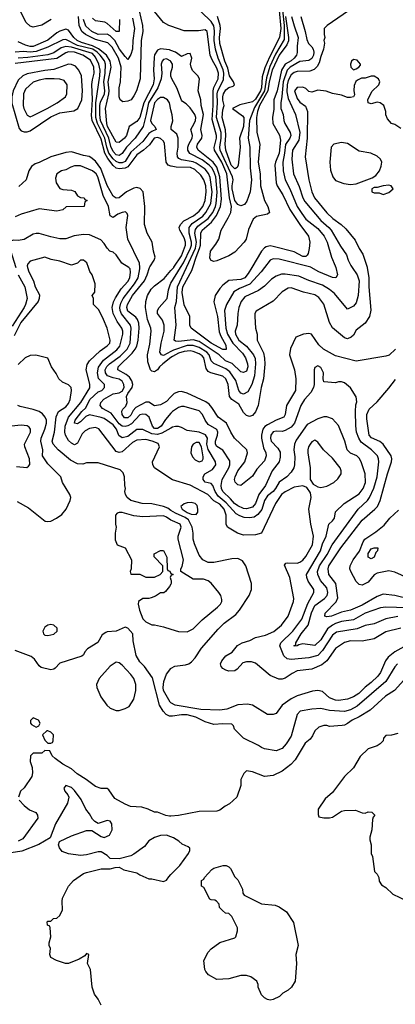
# Model space of a CAD drawing. Header units: inches. Extents: x 1793402 to 1900366, y 320852 to 470679.
# Tile 572 of 604: x 1868980 to 1871513, y 435035 to 441669. Entities that reach past the tile are written whole.
import ezdxf

# ---------------------------------------------------------------- set-up
doc = ezdxf.new("R2010")
doc.units = ezdxf.units.IN
doc.header["$MEASUREMENT"] = 0
for name, color, linetype in [('B8463', 7, 'Continuous'), ('B8464', 7, 'Continuous'), ('B8473', 7, 'Continuous'), ('B8474', 7, 'Continuous')]:
    doc.layers.add(name, color=color, linetype=linetype)

msp = doc.modelspace()

# ---------------------------------------------------------------- linework, layer by layer
at = {"layer": 'B8463', "color": 4}
for points, elevation in [([(1868970.3, 439950), (1869014.6, 439870), (1869030.3, 439790), (1869019.6, 439750), (1869009.1, 439730), (1868930, 439604.2)], 352), ([(1869033.4, 440000), (1869040.7, 439970), (1869074, 439910), (1869084.9, 439870), (1869114.4, 439814.4), (1869111, 439790), (1869104, 439770), (1868987.9, 439630), (1868942, 439538)], 356), ([(1870000, 438575.6), (1869890, 438648.7), (1869877.2, 438670), (1869876, 438690), (1869923.7, 438790), (1869913, 438813), (1869874, 438830), (1869830, 438839.7), (1869770, 438835.4), (1869740.2, 438819.8), (1869670, 438757), (1869650, 438752), (1869630, 438759.3), (1869512.8, 438912.8), (1869490, 438922), (1869450, 438915.6), (1869420.5, 438899.5), (1869402, 438878), (1869370, 438815.1), (1869350, 438805.6), (1869330, 438815.6), (1869310, 438834), (1869289.1, 438869.1), (1869285.3, 438890), (1869287.3, 438930), (1869308.9, 438990), (1869391.2, 439088.8), (1869451.7, 439188.3), (1869453, 439213), (1869428.2, 439310), (1869434, 439346), (1869449.8, 439370.2), (1869522.6, 439437.4), (1869570, 439470.7), (1869586.6, 439490), (1869589.3, 439510), (1869569.2, 439590), (1869545.2, 439650), (1869513.6, 439713.6), (1869478, 439750), (1869478, 439790), (1869468, 439810), (1869487.3, 439832.7), (1869488, 439890), (1869468.7, 439950), (1869453.2, 439973.2), (1869443.2, 440000)], 356), ([(1870000, 438917.1), (1869937.8, 438882.2), (1869910, 438873.6), (1869870, 438878.2), (1869810, 438907), (1869770, 438907), (1869710, 438860.4), (1869670, 438851.3), (1869647.3, 438867.3), (1869633.3, 438910), (1869610, 438939.1), (1869550, 438982.4), (1869530, 438989.7), (1869450, 439006), (1869425.2, 438994.8), (1869390, 438959.3), (1869370, 438946.6), (1869349.4, 438950), (1869353.2, 438970), (1869399.3, 439030), (1869425.1, 439054.9), (1869453.6, 439110), (1869510, 439162), (1869533.2, 439170), (1869552.3, 439190), (1869552.3, 439210), (1869511.3, 439251.3), (1869503.6, 439290), (1869512.3, 439327.7), (1869545.6, 439374.4), (1869634.9, 439445.1), (1869655.8, 439470), (1869674.8, 439550), (1869674.8, 439570), (1869667.8, 439590), (1869636.4, 439636.4), (1869609.7, 439690), (1869603.1, 439730), (1869612.9, 439767.1), (1869626, 439794), (1869665.2, 439854.8), (1869710, 439906), (1869723, 439930), (1869727.6, 439967.6), (1869723.7, 439990), (1869718, 439998), (1869714.9, 440000)], 352), ([(1870000, 439017.8), (1869964, 438976), (1869933.1, 438930), (1869910, 438913.7), (1869890, 438914.7), (1869874.7, 438930), (1869853.6, 438990), (1869829.6, 439009.6), (1869810, 439011.8), (1869790, 439007.3), (1869733.9, 438946.1), (1869710, 438932.6), (1869690, 438927.3), (1869670, 438931.2), (1869650, 438946), (1869597.2, 439017.2), (1869538, 439050), (1869522.4, 439070), (1869526, 439090), (1869547.5, 439112.5), (1869610, 439147.2), (1869650, 439155.5), (1869670, 439166.4), (1869684.5, 439190), (1869682, 439210), (1869670, 439234), (1869650, 439247.6), (1869610, 439255.1), (1869572.3, 439270), (1869559.1, 439290), (1869557.3, 439310), (1869568.3, 439331.7), (1869584.7, 439350), (1869657.7, 439402.3), (1869704.7, 439450), (1869724.7, 439490), (1869731.6, 439590), (1869727.6, 439610), (1869666.4, 439686.4), (1869656.8, 439710), (1869655.3, 439730), (1869661.7, 439758.3), (1869678, 439790), (1869753.5, 439890), (1869778.3, 439930), (1869789.8, 439990), (1869789.4, 440000)], 348), ([(1870000, 439128.4), (1869970, 439097), (1869930, 439075.1), (1869890, 439067.6), (1869851.1, 439091.1), (1869830, 439093), (1869764.1, 439055.9), (1869745.1, 439034.9), (1869730, 439005.1), (1869710, 438987.1), (1869687.6, 438987.6), (1869671.8, 439010), (1869669.6, 439030.4), (1869675.3, 439044.7), (1869695.5, 439064.5), (1869705.1, 439090), (1869700.9, 439130), (1869708.7, 439150), (1869739.3, 439190), (1869743.8, 439210), (1869736.4, 439236.4), (1869720, 439260), (1869697.8, 439277.8), (1869640.9, 439310), (1869642.9, 439330), (1869738.3, 439421.7), (1869759.3, 439450), (1869768.7, 439470), (1869777.8, 439510), (1869785, 439590), (1869783.3, 439623.3), (1869774.5, 439650), (1869763.8, 439663.8), (1869710, 439705.1), (1869701.7, 439730), (1869705.7, 439750), (1869740.4, 439810), (1869821.7, 439910), (1869840.5, 439950), (1869855.6, 440000)], 344), ([(1870000, 439392.6), (1869944.4, 439350), (1869923, 439330), (1869910, 439309.3), (1869890, 439296), (1869870, 439301.2), (1869861.2, 439310), (1869843.3, 439363.3), (1869841.6, 439410), (1869856.8, 439483.2), (1869865.7, 439570), (1869864, 439590), (1869841.2, 439650), (1869827.4, 439730), (1869831.2, 439770), (1869841.5, 439810), (1869867.4, 439852.6), (1869890, 439876.1), (1869954.1, 439925.9), (1870000, 439978.6)], 336), ([(1870000, 439433), (1869950, 439406.3), (1869935.3, 439410), (1869925.6, 439430), (1869933.3, 439490), (1869954, 439570), (1869953.6, 439610), (1869943.6, 439643.6), (1869909.6, 439689.6), (1869909.4, 439710), (1869921.2, 439730), (1869973.2, 439790), (1869983.7, 439850), (1869996.9, 439890), (1870000, 439895)], 332), ([(1870000, 438363.2), (1869977.7, 438377.7), (1869950, 438388), (1869870, 438407), (1869806, 438410), (1869729, 438430), (1869704, 438450), (1869694, 438470), (1869689, 438490), (1869694, 438510), (1869689, 438530), (1869686.6, 438590), (1869676.6, 438616.6), (1869656.4, 438636.4), (1869510, 438684), (1869430, 438684), (1869404.9, 438675.1), (1869370, 438676.2), (1869321.8, 438701.8), (1869239.6, 438770), (1869205.6, 438810), (1869199.6, 438830), (1869214.2, 438890), (1869226.5, 438993.5), (1869240.7, 439030), (1869290, 439060.2), (1869310, 439082), (1869320.3, 439110), (1869329.7, 439169.7), (1869326, 439190), (1869310, 439209.6), (1869267.6, 439227.6), (1869244, 439250), (1869226.3, 439286.3), (1869194, 439330), (1869168.7, 439388.7), (1869089.4, 439409.4), (1869050, 439405.6), (1869016.3, 439390), (1868970, 439345.2)], 364), ([(1868963.5, 438423.5), (1869039.8, 438379.8), (1869150.6, 438290.6), (1869170, 438287.3), (1869190, 438290.6), (1869229, 438310), (1869264.4, 438335.6), (1869292.3, 438370), (1869321.2, 438430), (1869324, 438450), (1869319, 438470), (1869269, 438550), (1869258, 438590), (1869170, 438677.2), (1869132.7, 438730), (1869136, 438770), (1869122.9, 438830), (1869125.6, 438850), (1869149.6, 438910), (1869159.5, 438950), (1869159.5, 438970), (1869152.3, 438990), (1869132.7, 439012.7), (1869110, 439029.5), (1869070, 439043.7), (1868982.7, 439062.7), (1868968, 439070)], 368), ([(1868958, 438658), (1869029, 438651), (1869040.2, 438659.8), (1869049, 438671), (1869046, 438710), (1869014.5, 438790), (1869012.7, 438810), (1869052.3, 438890), (1869053.2, 438910), (1869043.2, 438923.2), (1869030, 438932.3), (1868990, 438937), (1868924.7, 438930)], 372), ([(1870000, 438298), (1869970, 438317.6), (1869950, 438325.1), (1869810, 438319.5), (1869750, 438326), (1869670, 438349.2), (1869651, 438349), (1869636.9, 438343.1), (1869626, 438330), (1869626, 438270), (1869631, 438250), (1869622.8, 438210), (1869623.4, 438163.4), (1869638, 438130), (1869691.3, 438110), (1869734, 438030), (1869732, 437968), (1869724.7, 437950), (1869730, 437934), (1869790, 437934), (1869830, 437912), (1869890, 437912), (1869926, 437930), (1869946, 437950), (1869946, 437990), (1869886, 438050), (1869886, 438070), (1869930, 438092), (1869950, 438092), (1869972.7, 438047.3), (1869974, 437970), (1869978, 437958), (1869992.7, 437952.7), (1869998, 437938), (1870000, 437937)], 368), ([(1870000, 437923), (1869998, 437922), (1869994, 437910), (1870000, 437895)], 368), ([(1870000, 437866.2), (1869990.9, 437849.1), (1869963.6, 437816.4), (1869951.6, 437808.4), (1869930, 437808), (1869895.3, 437784.7), (1869866.4, 437773.6), (1869851, 437769), (1869810, 437769), (1869781, 437750), (1869778.8, 437730), (1869786.8, 437690), (1869810, 437632), (1869830, 437612), (1869870, 437592), (1869890, 437592), (1869950, 437578), (1870000, 437562)], 368), ([(1870000, 436976.6), (1869990, 436977), (1869967.8, 436987.8), (1869946.6, 437010), (1869923.7, 437050), (1869874.8, 437234.8), (1869822, 437310), (1869790, 437342), (1869765.4, 437385.4), (1869744.7, 437484.7), (1869742, 437530), (1869709.1, 437569.1), (1869690, 437575.3), (1869630.5, 437549.5), (1869570, 437545.2), (1869559.8, 437540.2), (1869536.3, 437523.7), (1869507.5, 437472.5), (1869436, 437430), (1869418, 437410), (1869410.9, 437389.1), (1869399.8, 437380.2), (1869250, 437333.2), (1869219.9, 437300.1), (1869210, 437293.2), (1869190, 437289.4), (1869124.8, 437304.8), (1869110, 437315.3), (1869079.5, 437359.5), (1869057.5, 437377.5), (1868950, 437419)], 368), ([(1870000, 437066.8), (1869994.5, 437070), (1869949.7, 437150), (1869947.1, 437170), (1869951.3, 437210), (1869970, 437258.8), (1870000, 437297)], 364), ([(1870000, 436303.3), (1869990, 436302.7), (1869966.3, 436306.3), (1869910, 436328.7), (1869888.9, 436328.9), (1869846, 436350), (1869804, 436364), (1869726.8, 436366.8), (1869690, 436382.7), (1869622.5, 436422.5), (1869580.4, 436480.4), (1869570, 436488), (1869530, 436488.7), (1869490, 436501.2), (1869429, 436550), (1869368.2, 436588.2), (1869330, 436621.2), (1869270, 436653.2), (1869218, 436690), (1869198, 436710), (1869182, 436742), (1869150, 436746), (1869130, 436726), (1869070, 436728), (1869051.6, 436708.4), (1869051.3, 436670), (1869062.8, 436630), (1869066, 436594), (1869061, 436570), (1869010, 436494), (1868986, 436470), (1868971, 436430)], 372), ([(1870000, 436162.8), (1869970, 436174), (1869930, 436172.7), (1869890, 436159.3), (1869850, 436136), (1869821.1, 436098.9), (1869750, 436046), (1869730, 436036), (1869650, 436015.3), (1869590, 436018), (1869570, 436038), (1869530, 436062), (1869510, 436062), (1869430, 436042.7), (1869390, 436038), (1869310, 436049.4), (1869265.1, 436065.1), (1869248.7, 436090), (1869242, 436110), (1869248.7, 436131.3), (1869329.6, 436170.4), (1869430, 436204.9), (1869466, 436206), (1869530, 436164.7), (1869550, 436158), (1869584.7, 436175.3), (1869604, 436210), (1869602, 436250), (1869588.9, 436268.9), (1869570, 436274), (1869510, 436254), (1869485.6, 436265.6), (1869470, 436282), (1869450, 436319), (1869426, 436350), (1869393.8, 436413.8), (1869350, 436475.3), (1869330, 436495.3), (1869290, 436508), (1869278, 436490), (1869284.7, 436470), (1869305.4, 436445.4), (1869311.1, 436431.1), (1869302.8, 436390), (1869220.7, 436250), (1869184.7, 436155.3), (1869108.3, 436111.7), (1868993.9, 436066.1), (1868892, 436050)], 376), ([(1868976, 436410), (1869010, 436374.8), (1869046.2, 436346.2), (1869087.5, 436327.5), (1869098.8, 436310), (1869102.8, 436290), (1869001, 436150), (1868970, 436133.2)], 372), ([(1869530, 435028.7), (1869509.3, 435069.3), (1869484.1, 435104.1), (1869469.3, 435150), (1869458, 435270), (1869438, 435310), (1869446, 435370), (1869430, 435378), (1869418, 435362), (1869381, 435339), (1869308.9, 435308.9), (1869288.9, 435308.9), (1869228.9, 435328.9), (1869189.1, 435349.1), (1869182, 435370), (1869188, 435410), (1869178, 435430), (1869178, 435450), (1869188.7, 435490), (1869186, 435550), (1869182, 435562), (1869167.3, 435567.3), (1869166, 435590), (1869170, 435594), (1869190, 435594), (1869208, 435612), (1869230, 435614), (1869250, 435634), (1869268.4, 435671.6), (1869265.2, 435730), (1869269.4, 435750.6), (1869309, 435830), (1869342, 435870), (1869410, 435916), (1869430, 435922.8), (1869530, 435946.8), (1869590, 435946.8), (1869623.1, 435956.9), (1869650, 435958), (1869681.4, 435941.4), (1869770, 435921), (1869790, 435906), (1869850, 435881), (1869870, 435881), (1869950, 435862), (1869970, 435872), (1869985.6, 435894.4), (1870000, 435909.2)], 376)]:
    msp.add_lwpolyline(points, dxfattribs=dict(at, elevation=elevation))
for points, elevation in [([(1869190, 437593.2), (1869170, 437589), (1869150, 437575.3), (1869136, 437550), (1869141, 437530), (1869150, 437522.8), (1869170, 437520.7), (1869210, 437528), (1869233.2, 437550), (1869233.2, 437570), (1869210, 437589)], 368), ([(1869630, 437339), (1869590, 437314), (1869514.8, 437230), (1869498.8, 437190), (1869500.7, 437170), (1869526.2, 437106.2), (1869567.3, 437050), (1869590, 437030.6), (1869630, 437013.4), (1869650, 437014), (1869690, 437027.3), (1869718, 437042), (1869749.3, 437090), (1869762.7, 437150), (1869763.7, 437190), (1869749.6, 437229.6), (1869730, 437256), (1869670, 437319), (1869650, 437335.3)], 372), ([(1869070, 436966), (1869052.7, 436947.3), (1869052, 436930), (1869059.6, 436919.6), (1869090, 436902), (1869108, 436912), (1869118, 436930), (1869106, 436950)], 372), ([(1869170, 436878), (1869163.6, 436876.4), (1869134, 436850), (1869150, 436814), (1869170, 436794), (1869190, 436794), (1869202, 436798), (1869206, 436810), (1869208, 436850), (1869190, 436868)], 372)]:
    msp.add_lwpolyline(points, close=True, dxfattribs=dict(at, elevation=elevation))
at = {"layer": 'B8464', "color": 4}
for points, elevation in [([(1869192.4, 441670), (1869130, 441631.6), (1869070, 441619.5), (1869050, 441626.6), (1869022.9, 441650), (1868982.4, 441730)], 316), ([(1869784.4, 441730), (1869807.4, 441630), (1869810.3, 441590), (1869799.5, 441530), (1869792.7, 441270), (1869767, 441190), (1869750, 441156), (1869730.5, 441130), (1869710, 441119.5), (1869676, 441116), (1869657.2, 441130), (1869649.7, 441149.7), (1869649.7, 441210), (1869658.5, 441250), (1869663.5, 441350), (1869646.5, 441410), (1869603.1, 441483.1), (1869574.1, 441514.1), (1869490, 441536.5), (1869423, 441570), (1869398.5, 441590), (1869381.1, 441630), (1869375.4, 441690)], 316), ([(1869740, 441680), (1869754.6, 441610), (1869741.7, 441530), (1869741.3, 441470), (1869730, 441434), (1869710, 441402), (1869690, 441421.2), (1869653.6, 441470), (1869620.4, 441530), (1869590, 441561.1), (1869570, 441571.2), (1869509.3, 441570), (1869467.3, 441590), (1869425.8, 441625.8), (1869410.8, 441670.8)], 312), ([(1869652.7, 441670), (1869650, 441589), (1869630, 441589.5), (1869570, 441644.5), (1869553.6, 441653.6), (1869490, 441662), (1869470, 441679.3)], 308), ([(1870000, 441625.1), (1869985.2, 441630), (1869949.8, 441649.8), (1869890, 441723.6)], 316), ([(1870000, 441461.5), (1869990, 441465.4), (1869930, 441473.6), (1869910, 441463.7), (1869890, 441432.7), (1869886.4, 441413.6), (1869882.6, 441330), (1869886.9, 441270), (1869879.7, 441230), (1869817.1, 441110), (1869789, 441010), (1869770, 440983.5), (1869718.8, 440950), (1869699.3, 440890), (1869685.5, 440870), (1869650, 440840.7), (1869630, 440844.5), (1869570.9, 440950), (1869566.8, 440970), (1869558.7, 441070), (1869581.1, 441170), (1869583, 441190), (1869575.6, 441250), (1869597.3, 441350), (1869590.6, 441390), (1869565.3, 441430), (1869512.2, 441472.2), (1869470, 441493.2), (1869396.3, 441516.3), (1869366.6, 441530), (1869344.8, 441550), (1869310, 441599.6), (1869290, 441604.7), (1869250, 441591.3), (1869230, 441580.5), (1869170, 441532.3), (1869070, 441488.9), (1869050, 441488.9), (1869017.9, 441497.9), (1868970, 441519.6)], 324), ([(1870000, 441386.5), (1869998, 441390), (1869970, 441406), (1869950, 441401.2), (1869940.7, 441390), (1869933.4, 441370), (1869939.3, 441310), (1869934.4, 441270), (1869911.6, 441210), (1869847.8, 441110), (1869833.7, 441030), (1869811.5, 440948.5), (1869759.5, 440870), (1869699.5, 440810), (1869670, 440767.3), (1869650, 440753.6), (1869630, 440758.9), (1869610, 440780.5), (1869595.3, 440815.3), (1869581.2, 440870), (1869525.4, 440990), (1869519.4, 441030), (1869521.1, 441090), (1869525.6, 441114.4), (1869552.2, 441170), (1869554.6, 441190), (1869546.9, 441250), (1869556.5, 441310), (1869557.8, 441370), (1869551.1, 441391.1), (1869521.8, 441430), (1869502.2, 441450), (1869472.9, 441470), (1869370, 441496.3), (1869290, 441535.8), (1869270, 441534.3), (1869170, 441483.1), (1869090, 441454), (1869050, 441449.8), (1869005.2, 441454.8), (1868949.7, 441449.7)], 328), ([(1870000, 441061.9), (1869990, 441108), (1869977.2, 441130), (1869950, 441146), (1869930, 441144.5), (1869910, 441131.6), (1869890, 441109.2), (1869862.2, 440990), (1869870, 440970.5), (1869890.8, 440950), (1869901, 440930), (1869870, 440916.9), (1869850, 440902), (1869810, 440848), (1869730, 440775.8), (1869690, 440712.8), (1869670, 440704.4), (1869650, 440705.3), (1869630, 440714.4), (1869610, 440731.8), (1869582, 440770), (1869567.3, 440810), (1869555, 440870), (1869505.2, 440970), (1869492.5, 441010), (1869492.6, 441110), (1869520.7, 441290), (1869522.2, 441330), (1869513.5, 441370), (1869490, 441416.9), (1869470, 441440.9), (1869330, 441485), (1869291, 441489), (1869260.4, 441479.6), (1869210, 441446.9), (1869170, 441432), (1869033.6, 441413.6), (1868970, 441409.9)], 332), ([(1870000, 440682.2), (1869980.9, 440690), (1869968.2, 440710), (1869955.3, 440835.3), (1869949.3, 440850), (1869930, 440869.3), (1869910, 440874.7), (1869886, 440870), (1869854.3, 440825.7), (1869814, 440790), (1869770, 440759.7), (1869710, 440677.7), (1869690, 440668.3), (1869650, 440664.2), (1869630, 440669.6), (1869610, 440686), (1869574.2, 440734.2), (1869554.5, 440770), (1869530, 440865.1), (1869468.9, 440990), (1869463.9, 441023.9), (1869470.5, 441130.5), (1869467.2, 441232.8), (1869470, 441264.7), (1869481.5, 441310), (1869480.3, 441350), (1869457, 441397), (1869405.6, 441430), (1869350, 441450.6), (1869310, 441453.8), (1869290, 441445.7), (1869230, 441407.3), (1868950, 441375.2)], 336), ([(1870000, 441288.6), (1869999.5, 441290), (1869999.5, 441310), (1870000, 441312)], 328), ([(1869855.6, 440000), (1869856.6, 440003.4), (1869886, 440050), (1869892.7, 440070), (1869881.2, 440110), (1869874, 440170), (1869839.3, 440230), (1869820.9, 440290), (1869823.7, 440410), (1869812.7, 440510), (1869792.9, 440532.9), (1869770, 440538.7), (1869750, 440534.7), (1869699.1, 440510), (1869650.2, 440469.8), (1869630, 440466), (1869610, 440479.5), (1869570, 440551.8), (1869526.1, 440666.1), (1869490, 440715.1), (1869460.1, 440740.1), (1869447.2, 440747.2), (1869410, 440754), (1869330, 440779.5), (1869290, 440774.5), (1869190, 440746), (1869110, 440706), (1869083, 440697), (1869059.8, 440680.2), (1869040.7, 440650), (1869022.8, 440590), (1868974.2, 440545.8)], 344), ([(1869789.4, 440000), (1869788.3, 440028.3), (1869709.5, 440190), (1869697, 440270), (1869709, 440349), (1869704, 440364), (1869693.6, 440373.6), (1869670, 440369.2), (1869642, 440358), (1869610, 440335.3), (1869590, 440348), (1869578, 440410), (1869543.6, 440483.6), (1869506, 440610), (1869495.1, 440630), (1869470, 440651.5), (1869390, 440684.5), (1869350, 440684.5), (1869324.1, 440675.9), (1869290, 440657.2), (1869262, 440650), (1869231.3, 440630), (1869222, 440602), (1869226, 440570), (1869251.1, 440531.1), (1869270, 440524.7), (1869330, 440521), (1869350.7, 440510.7), (1869370, 440482), (1869390, 440472), (1869414, 440470), (1869418, 440458), (1869434, 440450), (1869418, 440442), (1869414, 440410), (1869292.7, 440407.3), (1869270, 440388), (1869230, 440379), (1869110, 440394), (1868990, 440359), (1868950, 440341.2)], 348), ([(1869714.9, 440000), (1869669.6, 440029.6), (1869630, 440084), (1869610, 440102), (1869588.7, 440110), (1869570, 440128.7), (1869550, 440162), (1869526, 440186), (1869450, 440219.3), (1869410, 440222.7), (1869348.1, 440211.9), (1869290, 440193.2), (1869250, 440193.2), (1869190, 440205.2), (1869110, 440229), (1869090, 440229), (1869070, 440224), (1869010, 440189.2), (1868970, 440181.2), (1868936.9, 440183.1), (1868910, 440175.3), (1868906, 440170), (1868906.8, 440150), (1868954.4, 440000)], 352), ([(1869443.2, 440000), (1869431.5, 440031.5), (1869410, 440049.2), (1869390, 440049), (1869370, 440028.7), (1869330, 440015.3), (1869250, 440041.2), (1869192.9, 440052.9), (1869150, 440069), (1869050, 440042), (1869035.3, 440024.7), (1869031, 440010), (1869033.4, 440000)], 356)]:
    msp.add_lwpolyline(points, dxfattribs=dict(at, elevation=elevation))
for points, elevation in [([(1869310, 441368.5), (1869210, 441333.1), (1869150, 441327.3), (1869030, 441303.6), (1869000.7, 441290), (1868970, 441260.9), (1868935.8, 441190), (1868927.2, 441150), (1868927.7, 441107.7), (1868977, 440937), (1868990, 440920.7), (1869010, 440913), (1869030, 440913), (1869050, 440919.3), (1869190, 441014.9), (1869250, 441041.3), (1869344.4, 441055.6), (1869372, 441070), (1869399.7, 441130), (1869404.4, 441190), (1869396.8, 441290), (1869379.2, 441330), (1869355.2, 441355.2), (1869330, 441366.4)], 344), ([(1869211.6, 441271.6), (1869154, 441270), (1869110, 441262), (1869070, 441247.8), (1869019, 441201), (1869004.4, 441170), (1869003.8, 441090), (1869008.2, 441070), (1869030, 441026), (1869050, 441014.8), (1869070, 441024), (1869165.2, 441070), (1869233.2, 441110), (1869289, 441150), (1869297.2, 441170), (1869299, 441230), (1869279.3, 441259.3), (1869250, 441269.2)], 348)]:
    msp.add_lwpolyline(points, close=True, dxfattribs=dict(at, elevation=elevation))
at = {"layer": 'B8473', "color": 4}
for points, elevation in [([(1871322.7, 440000), (1871333.4, 439930), (1871334, 439870), (1871348.2, 439711.8), (1871339.1, 439670), (1871310, 439625.2), (1871250, 439577.2), (1871230, 439544), (1871216, 439530), (1871190, 439519.3), (1871170, 439526), (1871090, 439593.2), (1871069.6, 439630), (1871031.4, 439751.4), (1870997.4, 439797.4), (1870970, 439815.6), (1870894.2, 439834.1), (1870810, 439862.7), (1870790, 439859.3), (1870750, 439836), (1870690, 439773.2), (1870575.3, 439704.7), (1870564.7, 439690), (1870564.7, 439670), (1870570.8, 439590), (1870581, 439550), (1870580.7, 439510), (1870623.4, 439423.4), (1870630.4, 439389.6), (1870632.1, 439347.9), (1870624.4, 439250), (1870608.2, 439190), (1870587, 439070), (1870570, 439026), (1870550, 439002.7), (1870530, 438995.1), (1870510, 439002), (1870490, 439022), (1870457.7, 439077.7), (1870410.9, 439110.9), (1870393.6, 439130), (1870386, 439210), (1870369.6, 439250), (1870350, 439267.6), (1870269.6, 439289.6), (1870250, 439299.3), (1870238.3, 439318.3), (1870221.5, 439390), (1870210, 439405.1), (1870190, 439417.7), (1870150, 439434.5), (1870130, 439437.6), (1870090, 439434.4), (1870050, 439421.6), (1870010, 439400.3), (1870000, 439392.6)], 336), ([(1870000, 439978.6), (1870018.7, 440000)], 336), ([(1871221.1, 440000), (1871255.5, 439950), (1871268.2, 439910), (1871261.6, 439810), (1871250, 439762), (1871230, 439739), (1871190, 439718), (1871103.3, 439823.3), (1871070, 439852), (1871020.8, 439880.8), (1870930, 439911.8), (1870862, 439942), (1870770, 439954.5), (1870745.8, 439954.2), (1870710, 439940.9), (1870679, 439921), (1870630, 439872.7), (1870590, 439843.7), (1870498.5, 439801.4), (1870474, 439770), (1870457.6, 439730), (1870450.4, 439690), (1870445.5, 439610), (1870433, 439570), (1870434.9, 439550), (1870458.4, 439510), (1870510, 439468.4), (1870557.1, 439410), (1870567.4, 439387.4), (1870570.3, 439350.3), (1870564.2, 439270), (1870545.7, 439210), (1870517.7, 439162.3), (1870490, 439145.2), (1870470, 439152.7), (1870457, 439170), (1870438.2, 439238.2), (1870396.5, 439296.5), (1870370, 439316.4), (1870290, 439351.8), (1870271.8, 439370), (1870257.3, 439410), (1870241.7, 439430), (1870190, 439461.2), (1870150, 439475), (1870110, 439472.9), (1870017.6, 439442.4), (1870000, 439433)], 332), ([(1870000, 439895), (1870065.2, 440000)], 332), ([(1870631.2, 440000), (1870608.7, 439971.3), (1870532, 439888), (1870461.1, 439858.9), (1870424.4, 439835.6), (1870373.4, 439750), (1870361.3, 439710), (1870370.3, 439590), (1870381.3, 439550), (1870416.1, 439490), (1870482.7, 439422.7), (1870503.1, 439390), (1870516, 439350), (1870517.4, 439330), (1870510, 439302), (1870490, 439291.8), (1870470, 439296.2), (1870411.7, 439351.7), (1870367.3, 439370), (1870324.7, 439410), (1870190, 439499.8), (1870150, 439512.1), (1870050, 439500.7), (1870030, 439502.7), (1870021.2, 439510), (1870035.6, 439610), (1870026, 439730), (1870036.4, 439770), (1870044.1, 439870), (1870104.7, 440000)], 328), ([(1870545.4, 440000), (1870521.1, 439958.9), (1870497.1, 439930), (1870470, 439919.7), (1870390, 439911.5), (1870350, 439880.9), (1870330, 439858), (1870298.9, 439810), (1870288.8, 439768.8), (1870313.6, 439670), (1870325.5, 439565.5), (1870335.8, 439535.8), (1870370, 439476), (1870373, 439447), (1870350, 439446.3), (1870272, 439490), (1870137.2, 439590), (1870126.6, 439610), (1870127, 439670), (1870090, 439748.7), (1870076.4, 439830), (1870079.8, 439870), (1870141.3, 439978.7), (1870148, 440000)], 324), ([(1871110.7, 440000), (1871122.8, 439950), (1871112, 439930), (1871090, 439932.7), (1870997.2, 439970), (1870946.4, 440000)], 328), ([(1871514, 439450), (1871471, 439409), (1871450, 439402), (1871250, 439369.3), (1871110, 439403.5), (1871028.6, 439448.6), (1870998, 439478), (1870948, 439550), (1870930, 439555.1), (1870894, 439550), (1870842, 439530), (1870805.8, 439454.1), (1870798.4, 439410), (1870834, 439310), (1870842, 439250), (1870839.5, 439170), (1870779.3, 439070), (1870770.5, 439010), (1870761, 438990), (1870710, 438971.8), (1870650, 438939.8), (1870632, 438928), (1870619.6, 438910), (1870609.4, 438870.6), (1870610.2, 438850), (1870623.7, 438783.7), (1870639.5, 438750), (1870642.4, 438730), (1870630, 438697.2), (1870578.8, 438641.2), (1870550, 438594), (1870472, 438530), (1870450, 438535.3), (1870433.6, 438553.6), (1870429.3, 438570), (1870432.7, 438590), (1870452, 438630), (1870498.4, 438690), (1870516, 438750), (1870512.7, 438770), (1870429.4, 438850), (1870403.7, 438890), (1870374.5, 438950), (1870318, 438990), (1870276.2, 439056.2), (1870257.7, 439077.7), (1870234.9, 439094.9), (1870110, 439151.8), (1870070, 439162.9), (1870050, 439162), (1870020.7, 439150), (1870000, 439128.4)], 344), ([(1871593, 437707), (1871450, 437711.5), (1871413.5, 437706.5), (1871310, 437671.3), (1871230, 437624.7), (1871150, 437614), (1871110, 437600.4), (1871088.2, 437590), (1871055.1, 437564.9), (1871010, 437489.5), (1870970, 437452), (1870890, 437463.7), (1870862, 437458), (1870850, 437449.2), (1870830, 437448.7), (1870830, 437452), (1870842, 437458), (1870842, 437470), (1870877.6, 437530), (1870925.4, 437590), (1870947.6, 437672.4), (1870970, 437721.6), (1871035.1, 437770), (1871053.6, 437790), (1871058, 437810), (1871050, 437841.2), (1871007.8, 437890), (1870989.6, 437930), (1870988.2, 437950), (1871002.6, 437990), (1871054.3, 438065.7), (1871087.6, 438130), (1871262, 438370), (1871324.5, 438430), (1871339.6, 438450), (1871367.3, 438512.7), (1871391.3, 438590), (1871400.7, 438690), (1871399.5, 438710), (1871392, 438730), (1871352.3, 438770), (1871283, 438823), (1871266.6, 438850), (1871252, 438890), (1871246.3, 438933.7), (1871243.7, 439030), (1871247, 439073), (1871253.6, 439093.6), (1871249.1, 439129.1), (1871210, 439188), (1871170, 439222), (1871150, 439228.7), (1871130, 439228.7), (1871110, 439222), (1871030, 439228), (1871026, 439250), (1871028, 439290), (1871010, 439326), (1870990, 439338), (1870970, 439326), (1870966, 439310), (1870966, 439210), (1870961, 439190), (1870943.5, 439156.5), (1870900.7, 439110), (1870876.3, 439070), (1870832.4, 438950), (1870810, 438924.5), (1870770, 438900.9), (1870750, 438895.1), (1870710, 438897), (1870690, 438892), (1870674, 438870), (1870670.8, 438850), (1870674.8, 438830), (1870721.7, 438781.7), (1870735.6, 438755.6), (1870737.5, 438722.5), (1870730.6, 438690), (1870681.6, 438630), (1870637.1, 438530), (1870591.8, 438470), (1870570, 438409.3), (1870550, 438385.6), (1870510, 438373), (1870490, 438375.4), (1870450, 438393), (1870428, 438410), (1870401.5, 438441.5), (1870349.7, 438490), (1870340.4, 438510), (1870338.3, 438530), (1870344.2, 438570), (1870389.5, 438650), (1870397, 438670), (1870397.5, 438697.5), (1870349.6, 438769.6), (1870310, 438793.2), (1870299.5, 438810), (1870299.6, 438830), (1870314.7, 438870), (1870316.3, 438890), (1870308.2, 438908.2), (1870250, 438940.9), (1870229.7, 438969.7), (1870212, 439010), (1870190, 439034), (1870090, 439063.7), (1870070, 439063.7), (1870050, 439057), (1870010, 439029.4), (1870000, 439017.8)], 348), ([(1871610, 437764.4), (1871510.5, 437789.5), (1871430, 437798), (1871390, 437782.9), (1871290, 437725.1), (1871210, 437689.6), (1871150, 437677.6), (1871082, 437650), (1871050, 437645.2), (1871038, 437650), (1871039, 437670), (1871114.2, 437745.9), (1871126, 437774), (1871111.5, 437870), (1871063.6, 437930), (1871060.5, 437970), (1871064.7, 437990), (1871146.3, 438110), (1871290, 438298), (1871374.5, 438370), (1871392, 438390), (1871409.7, 438430.3), (1871459.7, 438610), (1871487.6, 438690), (1871489.6, 438710), (1871484.2, 438730), (1871430, 438809.4), (1871408.1, 438828.1), (1871351.5, 438851.5), (1871337, 438870), (1871320.7, 438980.7), (1871320.5, 439010), (1871335.8, 439044.2), (1871390, 439094), (1871470, 439186), (1871514.8, 439245.2)], 344), ([(1871530, 437647.8), (1871450, 437631.8), (1871370, 437598.4), (1871310, 437587.3), (1871255.2, 437564.8), (1871116.7, 437543.3), (1871090, 437522), (1871022.2, 437417.8), (1870990, 437385.1), (1870930, 437369.6), (1870810, 437357.6), (1870783, 437363), (1870761.7, 437381.7), (1870734, 437450), (1870741.2, 437470), (1870821.6, 437550), (1870882.9, 437630), (1870923.5, 437736.5), (1870963.7, 437810), (1870963.7, 437830), (1870926.2, 437886.2), (1870915.6, 437910), (1870914, 437930), (1871008.2, 438090), (1871022.4, 438137.6), (1871046, 438190), (1871064, 438270), (1871090, 438292), (1871102, 438310), (1871110, 438354), (1871168.7, 438410), (1871270, 438475.5), (1871296.9, 438510), (1871311.5, 438550), (1871309.5, 438610), (1871283.7, 438690), (1871270, 438714), (1871254, 438730), (1871210, 438749.4), (1871189.3, 438770), (1871172.3, 438830), (1871130, 438934), (1871090, 438979), (1871050, 438994), (1871030, 438994), (1870990, 438979.3), (1870919, 438941), (1870844.8, 438835.2), (1870832.4, 438810), (1870828.2, 438770), (1870835.2, 438724.8), (1870833.4, 438670), (1870827.7, 438650), (1870810, 438621.2), (1870782, 438590), (1870730, 438552.7), (1870706, 438510), (1870688.9, 438491.1), (1870650, 438462), (1870630.4, 438430), (1870612.3, 438367.7), (1870585.5, 438334.5), (1870562, 438318), (1870530, 438311.6), (1870494, 438314), (1870465.1, 438325.1), (1870440.7, 438340.7), (1870372.8, 438412.8), (1870319.1, 438459.1), (1870297.7, 438490), (1870282.9, 438530), (1870270, 438544.5), (1870230, 438553.2), (1870216, 438570), (1870216, 438590), (1870229.3, 438610), (1870280.8, 438639.2), (1870302.9, 438670), (1870300.7, 438690), (1870250, 438772.7), (1870242.5, 438810), (1870246.3, 438850), (1870232.1, 438872.1), (1870190, 438889.6), (1870110, 438901.2), (1870070, 438922), (1870050, 438928.7), (1870030, 438929), (1870010, 438922.7), (1870000, 438917.1)], 352), ([(1871550, 437569.6), (1871450, 437543.6), (1871370, 437498.4), (1871290, 437482.7), (1871210, 437484.5), (1871170, 437472.3), (1871110, 437432.7), (1871050.3, 437349.7), (1871018.3, 437321.7), (1870950, 437293.3), (1870850, 437280.7), (1870816.2, 437263.8), (1870770, 437232.3), (1870750, 437225.1), (1870726.3, 437226.3), (1870670, 437249.3), (1870570, 437333.2), (1870542.7, 437342.7), (1870510, 437342.7), (1870484, 437336), (1870447.5, 437292.5), (1870430, 437281.2), (1870390, 437279.3), (1870370, 437286), (1870350, 437297.2), (1870339.3, 437310), (1870335.1, 437330), (1870342, 437350), (1870370, 437382), (1870412.1, 437407.9), (1870448.5, 437451.5), (1870479, 437470), (1870532.9, 437487.1), (1870570, 437505.5), (1870637.1, 437522.9), (1870692.9, 437547.1), (1870746, 437590), (1870789.6, 437650.4), (1870826, 437750), (1870829.3, 437770), (1870802.7, 437910), (1870765.6, 437994.4), (1870773.6, 438006.4), (1870786, 438010), (1870850, 438008), (1870870, 438014), (1870890, 438026.8), (1870910, 438051.3), (1870953.6, 438130), (1870962, 438190), (1870942.9, 438270), (1870929.5, 438370), (1870946, 438450), (1870940.2, 438480.2), (1870917.2, 438517.2), (1870889.3, 438529.3), (1870830, 438519.5), (1870770, 438488), (1870745.3, 438470), (1870704.9, 438410), (1870610.8, 438210), (1870570, 438197), (1870490, 438196.3), (1870448.6, 438208.6), (1870382, 438250), (1870371.8, 438270), (1870372.8, 438330), (1870358.5, 438370), (1870330, 438404.4), (1870288.2, 438428.2), (1870249.6, 438470), (1870130, 438532), (1870010, 438569), (1870000, 438575.6)], 356), ([(1870000, 437297), (1870001.3, 437298.7), (1870026, 437314), (1870098.6, 437321.4), (1870121.2, 437330), (1870137.7, 437342.3), (1870162.7, 437370), (1870206.5, 437433.5), (1870317.2, 437562.8), (1870358, 437602), (1870437.6, 437662.4), (1870461.2, 437690), (1870526.6, 437790), (1870543.7, 437830), (1870543.7, 437870), (1870504.5, 437990), (1870483, 438023), (1870450, 438038.7), (1870410, 438036.9), (1870290, 438011.8), (1870250, 438012.7), (1870215.3, 438030), (1870190, 438062), (1870157.7, 438137.7), (1870149.6, 438170), (1870149.6, 438210), (1870143, 438250), (1870118.6, 438298.6), (1870095.4, 438315.4), (1870030, 438343.6), (1870000, 438363.2)], 364), ([(1871690, 437865.1), (1871510, 437945.7), (1871470, 437956.2), (1871390, 437940.7), (1871370, 437929.5), (1871330, 437879.5), (1871290, 437859.5), (1871270, 437862.7), (1871250, 437882.7), (1871213.6, 437950), (1871206, 437970), (1871207.8, 437990), (1871229.6, 438030), (1871271.6, 438088.4), (1871296, 438150), (1871308.4, 438170), (1871381.6, 438218.4), (1871436.8, 438263.2), (1871476.9, 438310), (1871535.2, 438364.8)], 336), ([(1870000, 437562), (1870050, 437546), (1870110, 437544.7), (1870150, 437564.7), (1870210, 437626), (1870314, 437710), (1870334, 437730), (1870344, 437750), (1870343.1, 437763.1), (1870335.3, 437790), (1870322, 437810), (1870272.1, 437872.1), (1870250, 437889), (1870218.6, 437898.6), (1870150, 437899), (1870066, 437950), (1870066, 437970), (1870074.6, 437985.4), (1870084, 438030), (1870049, 438170), (1870049.2, 438190), (1870069, 438250), (1870061.2, 438270), (1870010, 438291.5), (1870000, 438298)], 368), ([(1870000, 437937), (1870014, 437930), (1870000, 437923)], 368), ([(1870000, 437895), (1870002, 437890), (1870002, 437870), (1870000, 437866.2)], 368), ([(1871570, 437442.4), (1871510.7, 437410), (1871465.5, 437374.5), (1871446, 437350), (1871412.4, 437270), (1871394.5, 437245.5), (1871350, 437202.9), (1871309.1, 437170.9), (1871267.3, 437130), (1871230, 437107.6), (1871190, 437091.8), (1871130, 437082), (1871110, 437084.5), (1871070, 437100.9), (1871022.9, 437142.9), (1870990, 437149.5), (1870955.2, 437144.8), (1870850, 437112.3), (1870810, 437092), (1870750.8, 437050), (1870710, 436995.3), (1870690, 436988), (1870650, 436988), (1870550, 437049.3), (1870516.6, 437056.6), (1870450, 437051.8), (1870377.3, 437022.7), (1870330, 437015.6), (1870202, 437022), (1870029, 437050), (1870000, 437066.8)], 364), ([(1871527.7, 437330), (1871510, 437309.2), (1871448.2, 437210), (1871255.9, 437044.1), (1871210, 437019.7), (1871170, 437008.2), (1871070, 437013.6), (1871010, 437027), (1870950, 437023.7), (1870870.5, 437009.5), (1870850, 436988), (1870810, 436842), (1870777.3, 436790), (1870750, 436759), (1870710, 436742), (1870630, 436757.2), (1870610, 436764), (1870590, 436779), (1870490, 436828.7), (1870429.3, 436889.3), (1870422, 436910), (1870410, 436922), (1870350, 436925.2), (1870290, 436919.3), (1870230, 436937), (1870168.6, 436968.6), (1870110, 436984.8), (1870070, 436985.1), (1870010, 436976.2), (1870000, 436976.6)], 368), ([(1871570, 437219), (1871506.8, 437150), (1871446.8, 437110), (1871343.4, 437016.6), (1871270, 436971.8), (1871221, 436950), (1871190, 436926), (1871170, 436916), (1871153.6, 436913.6), (1871070, 436906), (1871050, 436914), (1871030, 436914), (1870996.9, 436903.1), (1870970, 436878), (1870955.3, 436844.7), (1870938, 436822), (1870905.8, 436794.2), (1870838, 436682), (1870808.6, 436651.4), (1870750, 436606), (1870690, 436577.2), (1870630, 436568.7), (1870550, 436602), (1870510, 436608), (1870491.1, 436588.9), (1870472, 436550), (1870471.3, 436510), (1870444.7, 436430), (1870393.7, 436386.3), (1870364.7, 436370), (1870330, 436342), (1870310, 436335.3), (1870190, 436334), (1870050, 436306.6), (1870000, 436303.3)], 372), ([(1871530, 436859), (1871487.3, 436847.3), (1871450, 436846), (1871432.7, 436827.3), (1871432, 436810), (1871410.6, 436789.4), (1871390, 436775.3), (1871330, 436755.3), (1871275.3, 436704.7), (1871230, 436628.7), (1871170, 436568.7), (1871090, 436462), (1871039.8, 436420.2), (1870992, 436350), (1870992.7, 436312.7), (1870998, 436298), (1871031.6, 436291.6), (1871070, 436291), (1871090, 436296), (1871150, 436336), (1871170, 436341), (1871243.6, 436343.6), (1871290, 436324.7), (1871310, 436322), (1871330, 436332), (1871354, 436330), (1871374, 436310), (1871363.6, 436296.4), (1871359.6, 436280.4), (1871354.8, 436210), (1871342, 436162), (1871342, 436142), (1871351, 436110), (1871351.1, 436051.1), (1871358.8, 436030), (1871372, 435930), (1871390.9, 435910.9), (1871402, 435890), (1871403.6, 435863.6), (1871419.6, 435839.6), (1871450, 435822), (1871496.9, 435776.9), (1871590, 435732)], 376), ([(1870000, 435909.2), (1870059, 435970), (1870118, 436050), (1870128, 436070), (1870127.3, 436087.3), (1870116.4, 436096.4), (1870074.6, 436114.6), (1870053.6, 436133.6), (1870016.5, 436156.5), (1870000, 436162.8)], 376)]:
    msp.add_lwpolyline(points, dxfattribs=dict(at, elevation=elevation))
for points, elevation in [([(1870190, 438820.5), (1870170, 438820.5), (1870150.7, 438810), (1870138, 438790), (1870134, 438750), (1870144.1, 438724.1), (1870162.4, 438702.4), (1870190, 438690.7), (1870210, 438696), (1870217, 438710), (1870216.9, 438723.1), (1870206.9, 438790)], 356), ([(1870970, 438835.3), (1870950, 438824), (1870938.8, 438810), (1870927.3, 438790), (1870924, 438770), (1870922, 438750), (1870939.3, 438650), (1870938, 438570), (1870959.6, 438539.6), (1870990, 438522), (1871010, 438518), (1871050, 438526.8), (1871098, 438550), (1871124.7, 438575.3), (1871148, 438610), (1871148.7, 438630), (1871142, 438650), (1871090, 438714), (1871029, 438770), (1870990, 438822)], 356), ([(1870136.6, 438416.6), (1870110, 438413.3), (1870090, 438406.6), (1870066, 438390), (1870074.8, 438370), (1870108.3, 438348.3), (1870136.7, 438336.7), (1870170, 438334.9), (1870181.3, 438350), (1870181.7, 438370), (1870176.4, 438396.4), (1870164, 438410)], 364), ([(1871350, 438035.3), (1871330, 438048.7), (1871330, 438071.3), (1871350, 438104.7), (1871371.1, 438111.1), (1871394, 438110), (1871392, 438090), (1871382, 438078), (1871370, 438048)], 332), ([(1870670, 435062), (1870650, 435068), (1870630, 435078), (1870610, 435098), (1870588, 435150), (1870587.3, 435167.3), (1870578, 435190), (1870539, 435219), (1870508.9, 435228.9), (1870470, 435229), (1870390, 435205.2), (1870310, 435201.2), (1870252.9, 435232.9), (1870235.5, 435255.5), (1870229.3, 435270), (1870222.7, 435330), (1870250, 435386), (1870271.7, 435408.3), (1870330, 435450.8), (1870430, 435482), (1870438, 435490), (1870448, 435530), (1870448, 435550), (1870410, 435626), (1870390, 435646), (1870368.4, 435648.4), (1870347.3, 435667.3), (1870327.3, 435687.3), (1870326, 435710), (1870306, 435730), (1870296.4, 435736.4), (1870270, 435738), (1870263.1, 435743.1), (1870222, 435822), (1870206, 435830), (1870206, 435870), (1870222, 435878), (1870226, 435890), (1870276.4, 435943.6), (1870290, 435952), (1870351.1, 435971.1), (1870371.1, 435971.1), (1870390, 435962), (1870402, 435950), (1870430, 435894), (1870450, 435874), (1870482, 435810), (1870483.6, 435783.6), (1870494, 435770), (1870610, 435712), (1870703.6, 435703.6), (1870730, 435692), (1870778, 435658), (1870826.4, 435586.4), (1870858, 435430), (1870841, 435370), (1870846, 435310), (1870838, 435190), (1870812, 435150), (1870791.1, 435128.9), (1870754, 435110), (1870731.6, 435088.4), (1870690, 435068)], 372)]:
    msp.add_lwpolyline(points, close=True, dxfattribs=dict(at, elevation=elevation))
at = {"layer": 'B8474', "color": 4}
for points, elevation in [([(1870772.3, 441690), (1870792.9, 441550), (1870792.1, 441527.9), (1870780.4, 441499.5), (1870728.7, 441430), (1870682.6, 441330), (1870662.2, 441250), (1870653.8, 441190), (1870597, 441090), (1870583.2, 441050), (1870575.8, 441010), (1870578.3, 440910), (1870600.3, 440830), (1870587.6, 440710), (1870601.7, 440630), (1870602.7, 440550), (1870630.3, 440450.3), (1870652.7, 440410), (1870664.7, 440370), (1870650, 440359), (1870575.9, 440344.1), (1870554.4, 440325.6), (1870523.4, 440256.6), (1870506, 440190), (1870493, 440170), (1870430, 440102.7), (1870390, 440077), (1870310, 440044.5), (1870290, 440040.9), (1870270, 440046), (1870262.6, 440062.6), (1870267.3, 440110), (1870303.3, 440156.7), (1870322, 440190), (1870338.7, 440250), (1870386.5, 440333.5), (1870402.6, 440370), (1870407.8, 440410), (1870394.1, 440470), (1870376.7, 440630), (1870343.8, 440710), (1870293.8, 440790), (1870291, 440809), (1870307.2, 440870), (1870308, 440890), (1870277.8, 440997.8), (1870285, 441090), (1870284, 441190), (1870288.5, 441211.5), (1870317.6, 441270), (1870320.3, 441310), (1870310, 441342.9), (1870278.2, 441398.2), (1870265.3, 441430), (1870244, 441590), (1870230, 441601.2), (1870185.8, 441594.2), (1870090, 441595.1), (1870000, 441625.1)], 316), ([(1870752.9, 441732.9), (1870763.3, 441630), (1870763.6, 441536.4), (1870704, 441436), (1870666.9, 441353.1), (1870643.6, 441276.4), (1870631.2, 441190), (1870562.5, 441077.5), (1870530.2, 440990), (1870519.5, 440870), (1870532, 440810), (1870533.7, 440670), (1870543.7, 440590), (1870533.4, 440510), (1870512.5, 440447.5), (1870496.5, 440423.5), (1870470, 440415.1), (1870450, 440424.7), (1870429.9, 440449.9), (1870413.1, 440530), (1870412, 440550), (1870419.7, 440590), (1870415.8, 440610), (1870332.4, 440790), (1870329, 440810), (1870338, 440870), (1870337.7, 440910), (1870307.6, 441010), (1870313.7, 441110), (1870312.4, 441170), (1870316.5, 441190), (1870355.2, 441264.8), (1870355.6, 441310), (1870351.6, 441331.6), (1870317.8, 441410), (1870299.3, 441470), (1870291.5, 441530), (1870294.6, 441594.5), (1870288.3, 441628.3), (1870270, 441656.3), (1870203.3, 441723.3)], 312), ([(1870730, 441730.8), (1870740.2, 441610), (1870732.2, 441550), (1870664.1, 441415.9), (1870634.1, 441345.9), (1870615.1, 441284.9), (1870610.1, 441210), (1870604.5, 441190), (1870570, 441133.7), (1870550, 441115.4), (1870465.2, 441094.8), (1870414, 441070), (1870482.4, 441022.4), (1870490.3, 441010.3), (1870492.3, 440992.3), (1870488.9, 440950), (1870462.3, 440870), (1870466.3, 440810), (1870453.4, 440690), (1870446.7, 440673.3), (1870434.4, 440665.6), (1870430, 440664.7), (1870406.5, 440690), (1870369.8, 440790), (1870364.4, 440830), (1870369.8, 440889.8), (1870367.4, 440927.4), (1870345.1, 441010), (1870350, 441062), (1870359, 441090), (1870350, 441126), (1870348.7, 441150), (1870353.3, 441170), (1870370, 441197.1), (1870390, 441213), (1870418.9, 441221.1), (1870429, 441230), (1870421.2, 441250), (1870394.7, 441290), (1870382.7, 441342.7), (1870363.9, 441390), (1870329.1, 441509.1), (1870326.2, 441550), (1870334, 441610), (1870331.8, 441630), (1870313.3, 441690)], 308), ([(1870812.9, 441690), (1870830, 441626.8), (1870858.6, 441550), (1870850.2, 441490), (1870851.3, 441448.7), (1870845.7, 441430), (1870830.3, 441410), (1870810, 441392.8), (1870770, 441369.8), (1870745, 441330), (1870715.5, 441190), (1870693.6, 441130), (1870694.7, 441065.3), (1870683.7, 441010), (1870686.7, 440970), (1870731.7, 440891.7), (1870738.2, 440858.2), (1870730.2, 440770), (1870704.2, 440710), (1870701.1, 440690), (1870710.3, 440570), (1870717, 440550), (1870755.3, 440490), (1870801.1, 440390), (1870868.3, 440288.3), (1870926.7, 440210), (1870937.1, 440170), (1870932.8, 440127.2), (1870925.7, 440094.3), (1870918, 440082), (1870910, 440074.5), (1870890, 440073.3), (1870830, 440104.7), (1870690, 440141.6), (1870670, 440145.1), (1870641.7, 440138.3), (1870630, 440132.3), (1870610, 440109.3), (1870545.4, 440000)], 324), ([(1870874.8, 441690), (1870905.3, 441590), (1870916.7, 441536.7), (1870928, 441508), (1870950, 441486), (1870958, 441470), (1870962.4, 441450), (1870960.3, 441430), (1870950, 441407.6), (1870930, 441394.5), (1870870, 441388.5), (1870804.2, 441350), (1870782.8, 441330), (1870756.6, 441250), (1870748.2, 441151.8), (1870740.3, 441110), (1870740.2, 441070), (1870757.1, 441030), (1870761.6, 440990), (1870768.2, 440970), (1870804.9, 440910), (1870808.5, 440890), (1870801.3, 440870), (1870771.8, 440828.2), (1870766.7, 440770), (1870754.6, 440710), (1870757.4, 440650), (1870770.3, 440590), (1870802, 440530), (1870851.3, 440411.3), (1870883, 440363), (1870910, 440326), (1870990, 440262.4), (1871034, 440210), (1871053.7, 440170), (1871083.1, 440070), (1871108.2, 440010), (1871110.7, 440000)], 328), ([(1871198, 441730), (1871054, 441630), (1871034, 441610), (1871032, 441570), (1871038, 441550), (1871031.3, 441530), (1871034.8, 441510), (1871028.2, 441470), (1871010, 441422), (1871000.4, 441379.6), (1870986.7, 441353.3), (1870966.4, 441333.6), (1870937, 441323), (1870850, 441320.7), (1870830, 441313.3), (1870810, 441298.4), (1870790, 441259.5), (1870783, 441230), (1870782.3, 441182.3), (1870790, 441138.8), (1870840.4, 441030), (1870868.8, 440910), (1870862.5, 440857.5), (1870820.4, 440790), (1870814, 440730), (1870826.7, 440630), (1870864.8, 440544.8), (1870888.7, 440470), (1870903.4, 440443.4), (1871010, 440316.4), (1871063.8, 440270), (1871080.4, 440250), (1871142.3, 440142.3), (1871184.5, 440084.5), (1871194, 440050), (1871212.5, 440012.5), (1871221.1, 440000)], 332), ([(1870148, 440000), (1870169.8, 440070), (1870193, 440127), (1870198.4, 440150), (1870201.7, 440230), (1870211.2, 440250), (1870274.3, 440305.7), (1870307.2, 440350), (1870334.6, 440410), (1870340.6, 440459.4), (1870330.4, 440610.4), (1870310, 440675.4), (1870284.2, 440710), (1870183, 440790), (1870174, 440810), (1870179.7, 440830), (1870208.2, 440870), (1870209.7, 440890), (1870201.1, 440930), (1870220.2, 441030), (1870202.7, 441090), (1870200.4, 441130), (1870183.6, 441190), (1870191.8, 441270), (1870181.2, 441290), (1870146, 441326), (1870135.1, 441350), (1870132.3, 441370), (1870141.2, 441410), (1870130, 441442), (1870110, 441439), (1870070, 441422), (1870029.8, 441449.8), (1870000, 441461.5)], 324), ([(1870000, 441312), (1870009.3, 441350), (1870009.3, 441370), (1870000, 441386.5)], 328), ([(1870104.7, 440000), (1870165.2, 440130), (1870171.2, 440170), (1870159.8, 440230), (1870164.3, 440255.7), (1870181.7, 440278.3), (1870251, 440329), (1870282.4, 440370), (1870301.1, 440410), (1870305.5, 440430), (1870312, 440508), (1870301.8, 440610), (1870290, 440647.3), (1870276.1, 440670), (1870257.7, 440690), (1870210, 440725.6), (1870127.9, 440767.9), (1870114.3, 440790), (1870114, 440810), (1870120.5, 440830), (1870143, 440870), (1870144.2, 440890), (1870133.6, 440930), (1870156.9, 440970), (1870165.1, 440990), (1870166.6, 441010), (1870161.2, 441030), (1870130, 441075.3), (1870102, 441102), (1870077.2, 441117.2), (1870070, 441128), (1870039.6, 441210), (1870006.6, 441270), (1870000, 441288.6)], 328), ([(1871550, 440937.2), (1871510, 440962), (1871488, 440970), (1871460.2, 441000.2), (1871448.9, 441028.9), (1871448.4, 441051.6), (1871435.3, 441090), (1871410, 441109), (1871390, 441113.2), (1871350, 441102), (1871329, 441110), (1871328.7, 441130), (1871354.2, 441185.8), (1871402.7, 441230), (1871409.2, 441250), (1871399, 441270), (1871370, 441289), (1871351.1, 441288.9), (1871310, 441275.3), (1871285.4, 441274.6), (1871258, 441262), (1871247.3, 441252.7), (1871235.2, 441224.8), (1871233.2, 441193.2), (1871237.3, 441162.7), (1871231.3, 441150), (1871210, 441145.1), (1871190, 441145.1), (1871150, 441160.9), (1871090, 441172), (1871047.7, 441187.7), (1870990, 441194), (1870950, 441181.2), (1870930, 441185.2), (1870910, 441205.2), (1870890, 441214.5), (1870850, 441212.3), (1870834, 441190), (1870850, 441138.8), (1870870, 441113.4), (1870906.6, 441086.6), (1870920.4, 441050), (1870918, 440870), (1870904.7, 440744.7), (1870930.3, 440590), (1870948.9, 440508.9), (1870968.4, 440470), (1871050, 440368), (1871090.6, 440330), (1871147.3, 440290), (1871179.9, 440259.9), (1871242.8, 440182.8), (1871270, 440126.8), (1871294.9, 440090), (1871322.3, 440002.3), (1871322.7, 440000)], 336), ([(1870065.2, 440000), (1870083.8, 440030), (1870130.8, 440130), (1870137.8, 440150), (1870137.8, 440170), (1870122.7, 440230), (1870122, 440270), (1870143.2, 440296.8), (1870214.5, 440345.5), (1870234.8, 440370), (1870268.7, 440430), (1870278, 440510), (1870265.4, 440605.4), (1870252.8, 440632.8), (1870230, 440662), (1870170, 440703.5), (1870150, 440710.9), (1870070, 440724.7), (1870053.1, 440733.1), (1870045.1, 440745.1), (1870041.6, 440770), (1870049.6, 440810), (1870049.5, 440870), (1870038.7, 440898.7), (1870002, 440930), (1870002, 440950), (1870011.8, 440988.2), (1870007.5, 441027.5), (1870000, 441061.9)], 332), ([(1870018.7, 440000), (1870019.3, 440000.7), (1870070, 440077.1), (1870098.2, 440150), (1870098.8, 440170), (1870090, 440198.4), (1870059.7, 440250), (1870056.3, 440270), (1870063.6, 440290), (1870086.1, 440313.9), (1870151.3, 440348.7), (1870190, 440378), (1870214.2, 440410), (1870229.7, 440450), (1870236.8, 440510), (1870234.2, 440550), (1870221.7, 440590), (1870201.8, 440621.8), (1870159.9, 440659.9), (1870132.7, 440672.7), (1870036.1, 440676.1), (1870001.6, 440681.6), (1870000, 440682.2)], 336), ([(1870946.4, 440000), (1870942.4, 440002.4), (1870730, 440055.1), (1870690, 440057), (1870670, 440049.2), (1870631.2, 440000)], 328)]:
    msp.add_lwpolyline(points, dxfattribs=dict(at, elevation=elevation))
for points, elevation in [([(1871230, 441402), (1871218, 441390), (1871211.3, 441370), (1871212, 441350), (1871230, 441332), (1871250, 441338), (1871268, 441350), (1871278, 441362), (1871278, 441370), (1871255.5, 441395.5)], 336), ([(1871150, 440840.9), (1871098, 440830), (1871080.7, 440810), (1871070.4, 440710), (1871075.9, 440655.9), (1871090.8, 440610), (1871110, 440586.8), (1871165.7, 440565.7), (1871210, 440559.5), (1871250, 440563.8), (1871357.2, 440602.8), (1871381.2, 440618.8), (1871405.2, 440650), (1871417.5, 440682.5), (1871421.2, 440710), (1871414, 440730), (1871390, 440749.2), (1871348, 440770), (1871270, 440784), (1871190, 440836)], 344), ([(1871470, 440553.2), (1871430, 440548.7), (1871390, 440538), (1871370, 440538), (1871354, 440530), (1871354, 440510), (1871370, 440502), (1871403.6, 440503.6), (1871430, 440492), (1871470, 440504.7), (1871498, 440530), (1871486, 440550)], 344)]:
    msp.add_lwpolyline(points, close=True, dxfattribs=dict(at, elevation=elevation))

doc.saveas('drawing.dxf')
